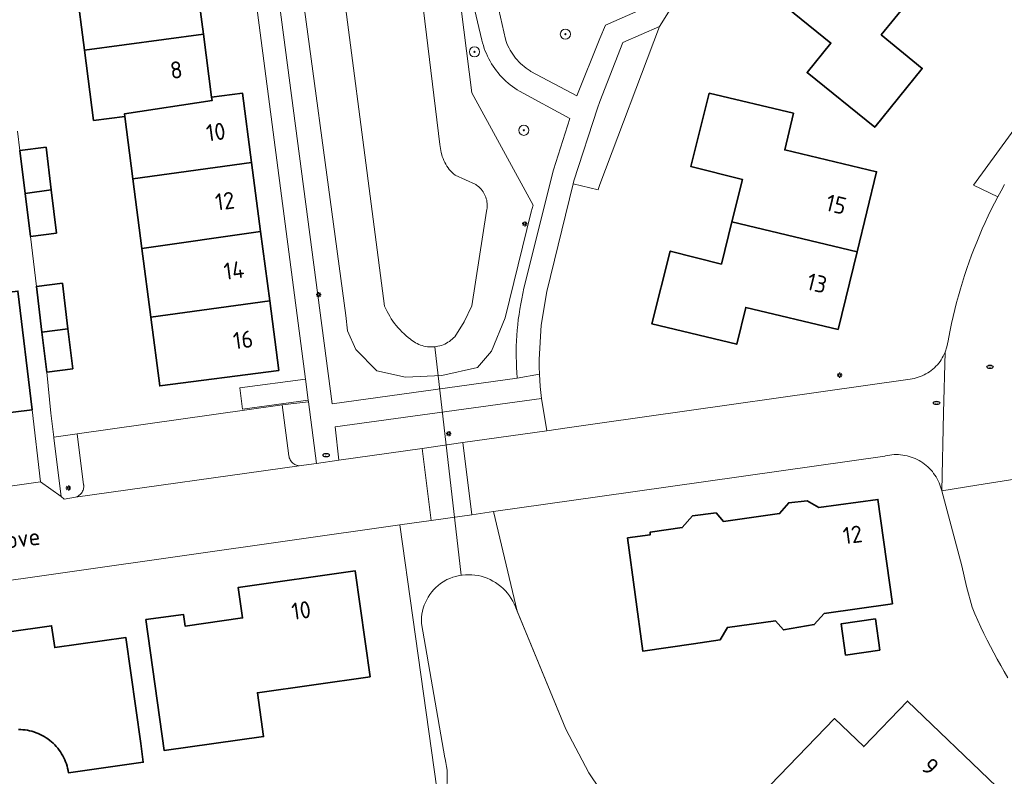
# Model space of a CAD drawing. Header units: metres. Extents: x 152610 to 160096, y 456114 to 462495.
# Tile 512 of 938: x 158454 to 158532, y 459757 to 459817. Entities that reach past the tile are written whole.
import ezdxf
from ezdxf.enums import TextEntityAlignment as Align

# ---------------------------------------------------------------- set-up
doc = ezdxf.new("R2010")
doc.units = ezdxf.units.M
doc.header["$LTSCALE"] = 0.5
doc.layers.get('0').update_dxf_attribs({"linetype": 'CONTINUOUS'})
for name, color, linetype, lineweight in [('B-PV-GK-BESCHOEIING-G', 251, 'GK-BESCHOEIING-SO', 18), ('B-PV-GR-BEPLANTING_CULTUUR_BOSPLANTSOEN-GV', 251, 'CONTINUOUS', 18), ('B-PV-GR-BEPLANTING_CULTUUR_HEESTERS-GV', 251, 'CONTINUOUS', 18), ('B-PV-GR-BEPLANTING_CULTUUR_VASTE PLANTENVAK-GV', 251, 'CONTINUOUS', 18), ('B-PV-GR-BOOM-S', 251, 'CONTINUOUS', 25), ('B-PV-GR-HAAG-GV', 251, 'CONTINUOUS', 13), ('B-PV-GW-TALUD_KRUIN-G', 251, 'CONTINUOUS', 18), ('B-PV-IE-MEUBILAIR-S', 251, 'CONTINUOUS', 25), ('B-PV-KW-KUNSTWERK_DUIKER-G', 251, 'CONTINUOUS', 18), ('B-PV-OG-BEBOUWING-GV', 6, 'CONTINUOUS', 35), ('B-PV-OG-BEBOUWING-T18', 1, 'CONTINUOUS', 18), ('B-PV-OG-TERREIN_BEGROEID-GV', 251, 'CONTINUOUS', 18), ('B-PV-OG-TOPOGRAFIE-T18', 1, 'CONTINUOUS', 18), ('B-PV-OG-WATER_SLOOT-GV', 251, 'CONTINUOUS', 18), ('B-PV-VH-ONVERHARD_ZAND-GV', 251, 'CONTINUOUS', 18), ('B-PV-VH-OPENVERHARDING_BETONSTRAATSTEEN-GV', 251, 'CONTINUOUS', 18), ('B-PV-VH-OPENVERHARDING_TEGEL-GV', 251, 'CONTINUOUS', 18)]:
    doc.layers.add(name, color=color, linetype=linetype, lineweight=lineweight)
doc.styles.add('NLCS-ISO', font='NLCS-ISO.ttf')
doc.styles.add('NLCS-ISO-M750-T18', font='NLCS-ISO.ttf', dxfattribs={"height": 1.35})
doc.linetypes.add('GK-BESCHOEIING-SO', pattern='A,18,-3,[1,NLCS.SHX,S=0.6,R=0,X=0,Y=0],-3', length=24)

# ---------------------------------------------------------------- blocks, each defined once
blk = doc.blocks.new('SIE-MEUBILAIR_PAAL_LICHTMAST-SO')
for points in [[(-0.62, 0), (-1, 0)], [(-0.71, 0.71), (-0.44, 0.44)], [(0, 1), (0, 0.62)], [(0.44, 0.44), (0.71, 0.71)], [(1, 0), (0.62, 0)], [(-0.71, -0.71), (-0.44, -0.44)], [(0, -0.62), (0, -1)], [(0.44, -0.44), (0.71, -0.71)]]:
    blk.add_lwpolyline(points)
blk.add_circle((0, 0), 0.5)
blk = doc.blocks.new('SIE-MEUBILAIR_PUT_RIOOLPUT-SO')
blk.add_ellipse((0, 0), major_axis=(1.25, 0), ratio=0.54)
at = {"style": 'NLCS-ISO'}
blk.add_text('ri', height=0.75, dxfattribs=at).set_placement((-0.04, 0.07), align=Align.MIDDLE_CENTER)
blk = doc.blocks.new('SGR-BOOM_GBKN-SO')
at = {"linetype": 'ByBlock', "lineweight": 18}
h = blk.add_hatch(color=0, dxfattribs=at)
h.dxf.hatch_style = 1
edge = h.paths.add_edge_path()
edge.add_arc((0, 0), 0.25, 0, 360)
at = {"color": 0, "linetype": 'ByBlock', "lineweight": 18}
for radius in [2, 0.25]:
    blk.add_circle((0, 0), radius, dxfattribs=at)
at = {"color": 0, "linetype": 'ByBlock', "lineweight": 18, "style": 'NLCS-ISO'}
blk.add_attdef('SOORT', (2.5, 0), '', height=1.5, dxfattribs=at)

msp = doc.modelspace()

# ---------------------------------------------------------------- linework, layer by layer
at = {"layer": 'B-PV-GK-BESCHOEIING-G', "flags": 128}
msp.add_lwpolyline([(158111.976, 459807.457), (158112.681, 459809.328), (158114.707, 459809.829), (158133.175, 459806.413), (158168.926, 459799.346), (158203.533, 459792.593), (158227.122, 459788.063), (158248.059, 459784.067), (158250.251, 459784.033), (158255.499, 459784.701), (158258.191, 459785.264), (158259.787, 459785.683), (158260.876, 459786.831), (158261.284, 459787.303), (158261.68, 459787.786), (158262.063, 459788.279), (158262.434, 459788.781), (158262.791, 459789.293), (158263.135, 459789.814), (158263.466, 459790.343), (158263.783, 459790.881), (158264.086, 459791.426), (158264.375, 459791.979), (158264.65, 459792.54), (158264.681, 459792.606), (158264.77, 459792.869), (158264.843, 459793.138), (158264.901, 459793.41), (158264.944, 459793.685), (158264.97, 459793.962), (158264.98, 459794.241), (158264.975, 459794.519), (158264.953, 459794.796), (158264.915, 459795.072), (158264.862, 459795.346), (158264.793, 459795.615), (158264.781, 459795.656), (158264.221, 459797.937), (158253.553, 459819.708), (158251.981, 459823.398), (158251.807, 459823.957), (158251.648, 459824.52), (158251.505, 459825.087), (158251.377, 459825.658), (158251.266, 459826.232), (158251.169, 459826.809), (158251.089, 459827.389), (158251.025, 459827.97), (158250.976, 459828.553), (158250.943, 459829.137), (158250.927, 459829.722), (158250.926, 459830.307), (158250.942, 459830.892), (158250.973, 459831.476), (158251.02, 459832.059), (158251.084, 459832.641), (158251.163, 459833.221), (158251.258, 459833.798), (158251.368, 459834.372), (158251.495, 459834.944), (158251.637, 459835.511), (158251.794, 459836.075), (158251.967, 459836.634), (158252.155, 459837.188), (158252.358, 459837.736), (158252.359, 459837.74), (158258.494, 459851.702), (158258.742, 459852.453), (158258.974, 459853.209), (158259.191, 459853.97), (158259.392, 459854.735), (158259.578, 459855.504), (158259.748, 459856.277), (158259.903, 459857.052), (158260.042, 459857.831), (158260.165, 459858.613), (158260.272, 459859.396), (158260.364, 459860.182), (158260.44, 459860.97), (158260.499, 459861.759), (158260.543, 459862.548), (158260.57, 459863.339), (158260.582, 459864.13), (158260.578, 459864.921), (158260.557, 459865.712), (158260.521, 459866.502), (158260.469, 459867.292), (158260.401, 459868.08), (158260.316, 459868.866), (158260.216, 459869.651), (158260.129, 459870.251), (158259.701, 459871.683), (158258.779, 459873.987), (158258.655, 459874.346), (158258.546, 459874.709), (158258.452, 459875.077), (158258.374, 459875.448), (158258.311, 459875.822), (158258.264, 459876.199), (158258.234, 459876.577), (158258.219, 459876.956), (158258.22, 459877.336), (158258.237, 459877.715), (158258.271, 459878.093), (158258.32, 459878.469), (158258.385, 459878.843), (158258.465, 459879.213), (158258.561, 459879.58), (158258.673, 459879.943), (158258.8, 459880.301), (158258.941, 459880.653), (158259.098, 459880.998), (158259.269, 459881.337), (158259.454, 459881.669), (158259.507, 459881.757), (158262.62, 459886.798), (158262.832, 459887.112), (158263.057, 459887.416), (158263.294, 459887.711), (158263.544, 459887.995), (158263.806, 459888.268), (158264.079, 459888.53), (158264.363, 459888.781), (158264.657, 459889.019), (158264.961, 459889.244), (158265.274, 459889.457), (158265.596, 459889.656), (158265.926, 459889.841), (158266.263, 459890.012), (158266.608, 459890.169), (158266.959, 459890.311), (158267.315, 459890.438), (158267.677, 459890.55), (158268.043, 459890.646), (158268.412, 459890.727), (158268.785, 459890.793), (158269.16, 459890.842), (158269.315, 459890.858), (158269.593, 459890.845), (158269.87, 459890.816), (158270.144, 459890.771), (158270.416, 459890.711), (158270.684, 459890.635), (158270.947, 459890.544), (158271.205, 459890.437), (158271.455, 459890.317), (158271.699, 459890.182), (158271.934, 459890.033), (158272.161, 459889.871), (158272.378, 459889.696), (158272.47, 459889.615), (158274.019, 459887.84), (158275.464, 459885.748), (158278.471, 459879.748), (158279.038, 459878.316), (158279.115, 459877.776), (158279.176, 459877.233), (158279.22, 459876.689), (158279.249, 459876.144), (158279.262, 459875.598), (158279.259, 459875.052), (158279.24, 459874.506), (158279.205, 459873.961), (158279.154, 459873.417), (158279.087, 459872.875), (158279.005, 459872.335), (158278.906, 459871.798), (158278.792, 459871.264), (158278.662, 459870.734), (158278.517, 459870.207), (158278.38, 459869.759), (158277.422, 459866.693), (158275.106, 459861.538), (158272.473, 459856.836), (158270.666, 459854.587), (158266.561, 459850.367), (158263.917, 459847.659), (158262.528, 459845.727), (158261.42, 459843.692), (158260.523, 459841.273), (158260.11, 459840.047), (158259.925, 459837.005), (158260.078, 459834.627), (158265.974, 459818.391), (158273.951, 459798.879), (158275.581, 459795.04), (158277.135, 459792.284), (158277.504, 459791.814), (158277.885, 459791.353), (158278.278, 459790.903), (158278.683, 459790.464), (158279.1, 459790.035), (158279.528, 459789.618), (158279.967, 459789.212), (158280.417, 459788.819), (158280.877, 459788.437), (158281.347, 459788.068), (158281.827, 459787.712), (158282.316, 459787.368), (158282.814, 459787.038), (158283.321, 459786.721), (158283.837, 459786.418), (158284.36, 459786.129), (158284.89, 459785.854), (158285.428, 459785.593), (158285.973, 459785.347), (158286.524, 459785.116), (158287.081, 459784.899), (158287.644, 459784.697), (158288.211, 459784.511), (158288.784, 459784.339), (158288.793, 459784.337), (158294.949, 459782.898), (158295.693, 459782.788), (158296.44, 459782.693), (158297.188, 459782.615), (158297.937, 459782.552), (158298.688, 459782.505), (158299.439, 459782.474), (158300.191, 459782.46), (158300.943, 459782.461), (158301.695, 459782.478), (158302.447, 459782.511), (158303.197, 459782.56), (158303.947, 459782.625), (158304.694, 459782.706), (158305.27, 459782.78), (158308.834, 459783.534), (158312.538, 459784.393), (158312.979, 459784.496), (158313.423, 459784.582), (158313.87, 459784.653), (158314.319, 459784.708), (158314.77, 459784.747), (158315.222, 459784.77), (158315.674, 459784.777), (158316.126, 459784.768), (158316.578, 459784.743), (158317.029, 459784.703), (158317.478, 459784.646), (158317.924, 459784.573), (158318.368, 459784.485), (158318.809, 459784.381), (158319.245, 459784.262), (158319.677, 459784.127), (158320.104, 459783.977), (158320.525, 459783.812), (158320.94, 459783.632), (158321.349, 459783.438), (158321.64, 459783.288), (158327.249, 459780.975), (158333.177, 459778.139), (158338.016, 459776.031), (158348.81, 459772.521), (158360.443, 459769.226), (158369.06, 459767.034), (158375.154, 459765.878), (158380.65, 459765.173), (158385.026, 459764.637), (158399.549, 459763.562), (158408.888, 459763.612), (158420.149, 459764.268), (158426.691, 459764.66), (158427.011, 459764.618), (158427.327, 459764.559), (158427.641, 459764.485), (158427.95, 459764.396), (158428.255, 459764.291), (158428.554, 459764.171), (158428.847, 459764.037), (158429.133, 459763.888), (158429.411, 459763.725), (158429.68, 459763.549), (158429.941, 459763.359), (158430.192, 459763.157), (158430.432, 459762.943), (158430.662, 459762.717), (158430.88, 459762.479), (158431.086, 459762.232), (158431.28, 459761.974), (158431.461, 459761.708), (158431.628, 459761.432), (158431.781, 459761.149), (158431.92, 459760.858), (158432.045, 459760.561), (158432.155, 459760.258), (158432.249, 459759.951), (158432.328, 459759.638), (158432.33, 459759.628), (158433.091, 459757.529), (158433.182, 459757.319), (158433.287, 459757.117), (158433.406, 459756.922), (158433.539, 459756.736), (158433.684, 459756.56), (158433.841, 459756.395), (158434.009, 459756.241), (158434.188, 459756.099), (158434.376, 459755.97), (158434.572, 459755.854), (158434.777, 459755.753), (158434.988, 459755.666), (158435.204, 459755.594), (158435.425, 459755.537), (158435.613, 459755.502), (158441.142, 459754.563), (158454.547, 459751.989), (158464.731, 459749.621), (158476.035, 459747.674), (158478.835, 459747.572), (158479.281, 459747.718), (158479.723, 459747.88), (158480.158, 459748.056), (158480.588, 459748.247), (158481.01, 459748.453), (158481.425, 459748.673), (158481.833, 459748.907), (158482.232, 459749.154), (158482.623, 459749.415), (158482.891, 459749.606), (158483.286, 459749.89), (158483.672, 459750.187), (158484.047, 459750.496), (158484.412, 459750.818), (158484.766, 459751.152), (158485.109, 459751.496), (158485.44, 459751.852), (158485.76, 459752.219), (158486.067, 459752.596), (158486.362, 459752.983), (158486.644, 459753.379), (158486.912, 459753.785), (158487.168, 459754.199), (158487.409, 459754.621), (158487.574, 459754.93), (158487.667, 459755.222), (158487.744, 459755.519), (158487.806, 459755.82), (158487.852, 459756.123), (158487.882, 459756.428), (158487.896, 459756.735), (158487.894, 459757.041), (158487.877, 459757.348), (158487.843, 459757.652), (158487.793, 459757.955), (158487.728, 459758.255), (158487.71, 459758.324), (158485.844, 459768.994), (158485.841, 459769.237), (158485.854, 459769.48), (158485.883, 459769.722), (158485.928, 459769.961), (158485.989, 459770.196), (158486.065, 459770.428), (158486.156, 459770.653), (158486.261, 459770.872), (158486.381, 459771.084), (158486.514, 459771.288), (158486.66, 459771.482), (158486.819, 459771.666), (158486.99, 459771.84), (158487.172, 459772.001), (158487.364, 459772.151), (158487.565, 459772.287), (158487.775, 459772.41), (158487.87, 459772.46), (158488.101, 459772.562), (158488.338, 459772.648), (158488.58, 459772.72), (158488.827, 459772.776), (158489.076, 459772.816), (158489.327, 459772.84), (158489.58, 459772.849), (158489.832, 459772.841), (158490.083, 459772.817), (158490.333, 459772.778), (158490.579, 459772.723), (158490.822, 459772.652), (158491.059, 459772.566), (158491.291, 459772.466), (158491.515, 459772.35), (158491.732, 459772.221), (158491.941, 459772.078), (158492.139, 459771.923), (158492.328, 459771.755), (158492.506, 459771.576), (158492.672, 459771.385), (158492.825, 459771.185), (158492.966, 459770.975), (158493.093, 459770.757), (158493.206, 459770.531), (158493.304, 459770.298), (158493.331, 459770.227), (158497.295, 459760.609), (158499.119, 459757.147), (158500, 459755.86), (158503.73, 459751.19), (158504.242, 459750.589), (158504.766, 459750), (158505.147, 459749.584), (158505.534, 459749.173), (158505.927, 459748.768), (158506.326, 459748.369), (158506.73, 459747.975), (158507.139, 459747.587), (158507.554, 459747.205), (158507.975, 459746.829), (158508.401, 459746.458), (158508.832, 459746.094), (158509.268, 459745.736), (158509.709, 459745.385), (158510.155, 459745.039), (158510.606, 459744.7), (158511.062, 459744.367), (158511.522, 459744.041), (158511.987, 459743.721), (158512.457, 459743.408), (158512.931, 459743.102), (158513.409, 459742.802), (158513.891, 459742.51), (158514.377, 459742.224), (158514.868, 459741.945), (158515.22, 459741.75), (158517.678, 459740.491), (158520.219, 459739.409), (158521.882, 459738.813), (158523.57, 459738.29), (158523.808, 459738.258), (158524.047, 459738.234), (158524.287, 459738.218), (158524.527, 459738.21), (158524.767, 459738.21), (158525.007, 459738.218), (158525.247, 459738.234), (158525.486, 459738.258), (158525.724, 459738.29), (158525.961, 459738.33), (158526.196, 459738.378), (158526.43, 459738.433), (158526.662, 459738.497), (158526.891, 459738.567), (158527.118, 459738.646), (158527.343, 459738.732), (158527.564, 459738.826), (158527.782, 459738.926), (158527.997, 459739.034), (158528.208, 459739.149), (158528.414, 459739.272), (158528.617, 459739.4), (158528.816, 459739.536), (158529.009, 459739.678), (158529.198, 459739.826), (158529.382, 459739.981), (158529.561, 459740.142), (158529.734, 459740.308), (158529.901, 459740.481), (158530.02, 459740.61), (158532.81, 459743.57), (158532.855, 459743.613), (158533.023, 459743.767), (158533.197, 459743.915), (158533.376, 459744.057), (158533.56, 459744.192), (158533.748, 459744.322), (158533.941, 459744.444), (158534.138, 459744.559), (158534.339, 459744.668), (158534.543, 459744.77), (158534.752, 459744.864), (158534.963, 459744.951), (158535.177, 459745.03), (158535.394, 459745.102), (158535.613, 459745.166), (158535.834, 459745.223), (158535.873, 459745.232), (158536.097, 459745.28), (158536.322, 459745.32), (158536.549, 459745.352), (158536.777, 459745.376), (158537.005, 459745.392), (158537.234, 459745.4), (158537.463, 459745.4), (158537.691, 459745.392), (158537.92, 459745.376), (158538.147, 459745.352), (158538.374, 459745.321), (158538.599, 459745.281), (158538.823, 459745.233), (158539.045, 459745.178), (158539.265, 459745.115), (158539.483, 459745.044), (158539.698, 459744.966), (158539.91, 459744.88), (158540.796, 459744.357), (158541.686, 459743.842), (158542.58, 459743.333), (158543.478, 459742.832), (158544.38, 459742.337), (158545.286, 459741.849), (158546.195, 459741.369), (158547.109, 459740.895), (158548.025, 459740.429), (158548.946, 459739.969), (158549.87, 459739.517), (158550.797, 459739.072), (158551.728, 459738.635), (158552.662, 459738.204), (158553.6, 459737.781), (158554.541, 459737.365), (158555.485, 459736.957), (158556.432, 459736.556), (158557.382, 459736.162), (158558.336, 459735.775), (158559.292, 459735.397), (158560.03, 459735.11), (158561.076, 459734.711), (158562.124, 459734.32), (158563.175, 459733.936), (158564.229, 459733.56), (158565.286, 459733.192), (158566.345, 459732.831), (158567.407, 459732.477), (158568.471, 459732.131), (158569.538, 459731.793), (158570.607, 459731.462), (158571.678, 459731.139), (158572.752, 459730.824), (158573.828, 459730.516), (158574.906, 459730.216), (158575.986, 459729.924), (158577.068, 459729.64), (158578.152, 459729.363), (158579.239, 459729.094), (158580.327, 459728.833), (158581.417, 459728.579), (158582.509, 459728.334), (158583.602, 459728.096), (158584.697, 459727.866), (158585.794, 459727.644), (158586.892, 459727.429), (158587.992, 459727.223), (158589.093, 459727.024), (158590.196, 459726.834), (158591.12, 459726.68), (158608.59, 459723.29), (158624.85, 459720.15), (158627.359, 459719.888), (158629.88, 459719.99), (158636.309, 459720.76), (158642.72, 459721.67), (158650.18, 459723.585), (158657.6, 459725.65), (158657.664, 459725.665), (158657.834, 459725.7), (158658.005, 459725.727), (158658.177, 459725.746), (158658.349, 459725.758), (158658.522, 459725.761), (158658.695, 459725.756), (158658.868, 459725.743), (158659.039, 459725.722), (158659.21, 459725.693), (158659.379, 459725.657), (158659.546, 459725.613), (158659.711, 459725.56), (158659.874, 459725.501), (158660.033, 459725.434), (158660.189, 459725.359), (158660.342, 459725.278), (158660.491, 459725.19), (158660.635, 459725.094), (158660.775, 459724.992), (158660.91, 459724.884), (158661.04, 459724.77), (158669.57, 459718.6), (158678.88, 459711.93), (158679.126, 459711.729), (158679.377, 459711.533), (158679.633, 459711.344), (158679.894, 459711.162), (158680.159, 459710.986), (158680.428, 459710.817), (158680.702, 459710.655), (158680.979, 459710.5), (158681.261, 459710.352), (158681.546, 459710.21), (158681.834, 459710.077), (158682.126, 459709.95), (158682.421, 459709.831), (158682.719, 459709.719), (158683.019, 459709.615), (158683.322, 459709.518), (158683.628, 459709.429), (158683.935, 459709.348), (158684.245, 459709.274), (158684.556, 459709.208), (158684.868, 459709.151), (158685.183, 459709.101), (158685.498, 459709.059), (158685.66, 459709.04), (158690.03, 459708.95), (158690.264, 459708.925), (158690.498, 459708.907), (158690.733, 459708.898), (158690.969, 459708.896), (158691.204, 459708.903), (158691.439, 459708.917), (158691.673, 459708.94), (158691.906, 459708.97), (158692.138, 459709.009), (158692.369, 459709.055), (158692.597, 459709.109), (158692.824, 459709.171), (158693.049, 459709.241), (158693.271, 459709.318), (158693.491, 459709.402), (158693.707, 459709.494), (158693.92, 459709.594), (158694.13, 459709.7), (158694.336, 459709.814), (158694.538, 459709.934), (158694.736, 459710.062), (158694.929, 459710.196), (158695.118, 459710.336), (158695.302, 459710.483), (158695.48, 459710.636), (158695.654, 459710.795), (158695.821, 459710.96), (158695.88, 459711.02), (158696.052, 459711.243), (158696.218, 459711.471), (158696.377, 459711.704), (158696.53, 459711.94), (158696.676, 459712.182), (158696.815, 459712.427), (158696.947, 459712.676), (158697.072, 459712.929), (158697.19, 459713.185), (158697.3, 459713.444), (158697.403, 459713.707), (158697.498, 459713.972), (158697.586, 459714.24), (158697.666, 459714.51), (158697.699, 459714.629), (158697.991, 459716.18), (158698.038, 459717.758), (158698.012, 459718.145), (158697.97, 459718.53), (158697.569, 459724.026), (158697.26, 459728.27), (158697.207, 459728.796), (158697.146, 459729.321), (158697.077, 459729.845), (158697, 459730.368), (158696.916, 459730.89), (158696.823, 459731.411), (158696.723, 459731.93), (158696.614, 459732.447), (158696.498, 459732.963), (158696.374, 459733.477), (158696.243, 459733.989), (158696.103, 459734.499), (158695.956, 459735.007), (158695.801, 459735.512), (158695.639, 459736.016), (158695.469, 459736.516), (158695.291, 459737.014), (158695.106, 459737.509), (158694.914, 459738.002), (158694.714, 459738.491), (158694.506, 459738.978), (158694.292, 459739.461), (158694.07, 459739.94), (158693.84, 459740.417), (158693.604, 459740.89), (158693.36, 459741.359), (158693.36, 459741.36), (158689.83, 459747.71)], dxfattribs=at)
msp.add_lwpolyline([(158485.035, 459791.481), (158485.146, 459791.394), (158485.262, 459791.313), (158485.383, 459791.239), (158485.507, 459791.171), (158485.635, 459791.111), (158485.767, 459791.058), (158485.901, 459791.013), (158486.037, 459790.976), (158486.175, 459790.946), (158486.315, 459790.924), (158486.456, 459790.91), (158486.597, 459790.903), (158486.739, 459790.905), (158486.88, 459790.915), (158487.02, 459790.933), (158487.159, 459790.959), (158487.297, 459790.992), (158487.432, 459791.034), (158487.565, 459791.083), (158487.694, 459791.139), (158487.821, 459791.202), (158487.943, 459791.273), (158488.062, 459791.35), (158488.176, 459791.434), (158488.285, 459791.525), (158488.388, 459791.621), (158488.481, 459791.717), (158489.232, 459792.896), (158489.836, 459794.157), (158491.011, 459801.668), (158491.036, 459801.79), (158491.054, 459801.913), (158491.064, 459802.037), (158491.065, 459802.162), (158491.059, 459802.286), (158491.044, 459802.41), (158491.022, 459802.533), (158490.992, 459802.653), (158490.954, 459802.772), (158490.909, 459802.888), (158490.856, 459803.001), (158490.796, 459803.11), (158490.73, 459803.215), (158490.656, 459803.316), (158490.577, 459803.412), (158490.491, 459803.502), (158490.4, 459803.587), (158490.303, 459803.666), (158490.202, 459803.738), (158490.151, 459803.771), (158488.509, 459804.513), (158488.391, 459804.618), (158488.273, 459804.734), (158488.161, 459804.856), (158488.055, 459804.982), (158487.955, 459805.114), (158487.862, 459805.25), (158487.776, 459805.391), (158487.696, 459805.536), (158487.623, 459805.684), (158487.558, 459805.836), (158487.5, 459805.991), (158487.45, 459806.148), (158487.407, 459806.308), (158487.372, 459806.469), (158487.345, 459806.632), (158487.326, 459806.796), (158487.315, 459806.961), (158484.58, 459829.358), (158484.567, 459829.523), (158484.545, 459829.687), (158484.516, 459829.849), (158484.479, 459830.011), (158484.435, 459830.17), (158484.382, 459830.327), (158484.322, 459830.481), (158484.255, 459830.632), (158484.18, 459830.779), (158484.099, 459830.923), (158484.01, 459831.063), (158483.915, 459831.198), (158483.814, 459831.329), (158483.706, 459831.454), (158483.592, 459831.574), (158483.473, 459831.688), (158483.348, 459831.797), (158483.218, 459831.899), (158483.084, 459831.995), (158482.945, 459832.085), (158482.801, 459832.167), (158482.654, 459832.243), (158482.504, 459832.311), (158482.35, 459832.372), (158482.194, 459832.425), (158482.035, 459832.471), (158481.874, 459832.509), (158481.711, 459832.539), (158481.547, 459832.562), (158481.383, 459832.576), (158481.278, 459832.581), (158481.107, 459832.52), (158480.939, 459832.452), (158480.774, 459832.376), (158480.612, 459832.293), (158480.454, 459832.203), (158480.3, 459832.106), (158480.151, 459832.003), (158480.007, 459831.893), (158479.867, 459831.776), (158479.733, 459831.654), (158479.604, 459831.526), (158479.481, 459831.392), (158479.364, 459831.253), (158479.253, 459831.11), (158479.149, 459830.961), (158479.051, 459830.808), (158478.96, 459830.65), (158478.876, 459830.489), (158478.799, 459830.325), (158478.73, 459830.157), (158478.668, 459829.986), (158478.614, 459829.813), (158478.567, 459829.637), (158478.528, 459829.46), (158478.497, 459829.281), (158478.474, 459829.101), (158478.459, 459828.92), (158478.452, 459828.738), (158478.453, 459828.556), (158478.461, 459828.375), (158478.478, 459828.194), (158478.5, 459828.033), (158482.926, 459794.134), (158483.017, 459793.929), (158483.115, 459793.727), (158483.221, 459793.528), (158483.333, 459793.334), (158483.452, 459793.144), (158483.578, 459792.958), (158483.711, 459792.777), (158483.85, 459792.6), (158483.995, 459792.429), (158484.146, 459792.262), (158484.303, 459792.102), (158484.465, 459791.947), (158484.633, 459791.798), (158484.806, 459791.655), (158484.985, 459791.518)], close=True, dxfattribs=at)
at = {"layer": 'B-PV-GR-BEPLANTING_CULTUUR_BOSPLANTSOEN-GV', "flags": 128}
msp.add_lwpolyline([(158534.475, 459810.352), (158529.62, 459803.73), (158531.545, 459802.798), (158531.812, 459803.295), (158532.086, 459803.788)], dxfattribs=at)
at = {"layer": 'B-PV-GR-BEPLANTING_CULTUUR_HEESTERS-GV', "flags": 128}
msp.add_lwpolyline([(158504.73, 459816.31), (158501.81, 459815.03), (158500, 459810.357), (158499.8, 459809.84), (158497.94, 459804.08), (158497.878, 459803.826), (158499.858, 459803.354), (158499.88, 459803.47), (158500, 459803.788)], close=True, dxfattribs=at)
at = {"layer": 'B-PV-GR-BEPLANTING_CULTUUR_VASTE PLANTENVAK-GV', "flags": 128}
msp.add_lwpolyline([(158487.896, 459756.735), (158487.894, 459757.041), (158487.877, 459757.348), (158487.843, 459757.652), (158487.793, 459757.955), (158487.728, 459758.255), (158487.71, 459758.324), (158485.844, 459768.994), (158485.841, 459769.237), (158485.854, 459769.48), (158485.883, 459769.722), (158485.928, 459769.961), (158485.989, 459770.196), (158486.065, 459770.428), (158486.155, 459770.653), (158486.261, 459770.872), (158486.381, 459771.084), (158486.514, 459771.288), (158486.66, 459771.482), (158486.819, 459771.666), (158486.99, 459771.839), (158487.172, 459772.001), (158487.363, 459772.151), (158487.565, 459772.287), (158487.775, 459772.411), (158487.87, 459772.46), (158488.101, 459772.562), (158488.338, 459772.648), (158488.58, 459772.72), (158488.827, 459772.776), (158489.076, 459772.816), (158489.327, 459772.84), (158489.58, 459772.849), (158489.832, 459772.841), (158490.083, 459772.817), (158490.333, 459772.778), (158490.579, 459772.723), (158490.822, 459772.652), (158491.059, 459772.566), (158491.291, 459772.466), (158491.515, 459772.35), (158491.732, 459772.221), (158491.941, 459772.078), (158492.139, 459771.923), (158492.328, 459771.755), (158492.506, 459771.576), (158492.672, 459771.385), (158492.825, 459771.185), (158492.966, 459770.975), (158493.093, 459770.757), (158493.206, 459770.531), (158493.304, 459770.298), (158493.331, 459770.227), (158493.442, 459769.958), (158491.554, 459777.852), (158489.853, 459777.61), (158486.625, 459777.151), (158484.143, 459776.798), (158485.176, 459769.46), (158487.275, 459754.387)], dxfattribs=at)
at = {"layer": 'B-PV-GR-HAAG-GV', "flags": 128}
msp.add_lwpolyline([(158491.983, 459817.642), (158492.5, 459815.31), (158492.562, 459815.129), (158492.631, 459814.95), (158492.708, 459814.774), (158492.792, 459814.602), (158492.884, 459814.433), (158492.982, 459814.269), (158493.087, 459814.108), (158493.198, 459813.952), (158493.316, 459813.801), (158493.44, 459813.655), (158493.571, 459813.514), (158493.706, 459813.379), (158493.848, 459813.25), (158493.995, 459813.126), (158494.146, 459813.009), (158494.303, 459812.898), (158494.464, 459812.794), (158494.532, 459812.753), (158498.17, 459810.81), (158500, 459815.345), (158500.43, 459816.41), (158503.5, 459817.75)], dxfattribs=at)
for points in [[(158476.648, 459788.343), (158471.445, 459787.654), (158471.649, 459785.978), (158476.866, 459786.68)], [(158477.52, 459781.675), (158476.883, 459786.55), (158474.8, 459786.32), (158475.33, 459782.274), (158475.345, 459782.19), (158475.368, 459782.107), (158475.398, 459782.027), (158475.436, 459781.951), (158475.481, 459781.878), (158475.532, 459781.809), (158475.59, 459781.746), (158475.653, 459781.688), (158475.721, 459781.637), (158475.794, 459781.592), (158475.87, 459781.554), (158475.95, 459781.524), (158476.033, 459781.501), (158476.117, 459781.485), (158476.157, 459781.481), (158476.51, 459781.53)], [(158459.057, 459779.975), (158458.55, 459784.01), (158456.686, 459783.745), (158456.696, 459783.667), (158457.27, 459779.06), (158457.52, 459778.85), (158458.412, 459779), (158458.492, 459779.026), (158458.569, 459779.059), (158458.643, 459779.099), (158458.712, 459779.146), (158458.777, 459779.199), (158458.837, 459779.259), (158458.89, 459779.324), (158458.937, 459779.393), (158458.977, 459779.467), (158459.01, 459779.544), (158459.036, 459779.624), (158459.054, 459779.706), (158459.063, 459779.79), (158459.065, 459779.874), (158459.059, 459779.957)]]:
    msp.add_lwpolyline(points, close=True, dxfattribs=at)
at = {"layer": 'B-PV-GW-TALUD_KRUIN-G', "flags": 128}
msp.add_lwpolyline([(158483.564, 459833.859), (158481.659, 459833.998), (158479.687, 459833.596), (158477.468, 459832.122), (158476.359, 459830.328), (158475.947, 459828.875), (158475.668, 459826.714), (158475.588, 459824.914), (158479.858, 459793.387), (158479.985, 459792.19), (158480.647, 459790.696), (158482.311, 459789.023), (158484.572, 459788.521), (158487.462, 459788.646), (158490.288, 459789.27), (158491.392, 459790.575), (158492.475, 459793.223), (158494.545, 459801.605), (158494.715, 459802.152), (158489.84, 459811.048), (158487.319, 459830.848), (158486.96, 459831.587), (158486.424, 459832.207), (158485.087, 459833.214)], close=True, dxfattribs=at)
at = {"layer": 'B-PV-KW-KUNSTWERK_DUIKER-G', "flags": 128}
msp.add_lwpolyline([(158486.9, 459790.918), (158488.995, 459772.803)], dxfattribs=at)
at = {"layer": 'B-PV-OG-BEBOUWING-GV', "flags": 128}
for points in [[(158524.478, 459818.299), (158516.498, 459824.644), (158512.5, 459819.71), (158518.32, 459814.99), (158516.43, 459812.66), (158521.8, 459808.32), (158525.56, 459812.98), (158522.31, 459815.65)], [(158468.555, 459815.688), (158467.884, 459820.825), (158458.474, 459819.536), (158459.132, 459814.439)], [(158469.207, 459810.697), (158468.555, 459815.688), (158459.132, 459814.439), (158459.85, 459808.87), (158462.321, 459809.18), (158462.295, 459809.378), (158469.242, 459810.431)], [(158472.376, 459805.532), (158471.656, 459811.018), (158469.207, 459810.697), (158469.242, 459810.431), (158462.295, 459809.378), (158462.321, 459809.18), (158462.961, 459804.245)], [(158515.36, 459809.44), (158508.67, 459811.02), (158507.22, 459805.21), (158511.31, 459804.18), (158510.472, 459800.819), (158520.393, 459798.449), (158521.94, 459804.79), (158514.66, 459806.52)], [(158456.492, 459803.36), (158456.08, 459806.74), (158454, 459806.48), (158454.414, 459803.076)], [(158473.094, 459800.059), (158472.376, 459805.532), (158462.961, 459804.245), (158463.678, 459798.712)], [(158456.91, 459799.93), (158456.492, 459803.36), (158454.414, 459803.076), (158454.829, 459799.671)], [(158520.393, 459798.449), (158510.472, 459800.819), (158509.64, 459797.48), (158505.58, 459798.5), (158504.13, 459792.73), (158510.85, 459791.12), (158511.57, 459794.04), (158518.89, 459792.29)], [(158473.815, 459794.562), (158473.094, 459800.059), (158463.678, 459798.712), (158464.385, 459793.26)], [(158457.81, 459792.353), (158457.37, 459795.96), (158455.31, 459795.711), (158455.754, 459792.069)], [(158454.962, 459785.921), (158453.84, 459795.33), (158448.09, 459794.641), (158449.872, 459780.117), (158452.04, 459780.38), (158451.64, 459783.76), (158452.136, 459783.819), (158451.93, 459785.557)], [(158474.54, 459789.04), (158473.815, 459794.562), (158464.385, 459793.26), (158465.09, 459787.82)], [(158458.2, 459789.16), (158457.81, 459792.353), (158455.754, 459792.069), (158456.139, 459788.911)], [(158502.177, 459775.773), (158503.411, 459766.79), (158507.414, 459767.382), (158509.539, 459767.696), (158510.108, 459768.675), (158513.919, 459769.2), (158514.549, 459768.479), (158516.998, 459768.895), (158517.793, 459769.775), (158523.191, 459770.547), (158522.041, 459778.816), (158517.355, 459778.173), (158516.438, 459778.717), (158514.976, 459778.557), (158514.243, 459777.702), (158509.795, 459777.074), (158509.215, 459777.757), (158507.353, 459777.508), (158506.533, 459776.59), (158503.972, 459776.211), (158503.998, 459776.023)], [(158481.78, 459764.76), (158480.6, 459773.15), (158471.32, 459771.85), (158471.66, 459769.42), (158467.1, 459768.78), (158466.97, 459769.71), (158463.99, 459769.3), (158465.45, 459758.91), (158473.33, 459760.02), (158472.84, 459763.49)], [(158522.202, 459766.87), (158521.848, 459769.345), (158519.125, 459768.955), (158519.479, 459766.481)], [(158531.46, 459756.05), (158524.4, 459762.84), (158520.92, 459759.23), (158518.61, 459761.45), (158512.8, 459755.42), (158518.392, 459750), (158518.68, 459749.72), (158518.951, 459750), (158520.91, 459752.02), (158523.009, 459750), (158524.37, 459748.69), (158525.631, 459750)]]:
    msp.add_lwpolyline(points, close=True, dxfattribs=at)
msp.add_lwpolyline([(158453.888, 459760.576), (158454.066, 459760.573), (158454.244, 459760.561), (158454.422, 459760.542), (158454.598, 459760.515), (158454.773, 459760.481), (158454.946, 459760.438), (158455.117, 459760.387), (158455.286, 459760.329), (158455.452, 459760.264), (158455.615, 459760.191), (158455.774, 459760.111), (158455.93, 459760.024), (158456.082, 459759.929), (158456.229, 459759.829), (158456.372, 459759.721), (158456.509, 459759.608), (158456.642, 459759.488), (158456.769, 459759.363), (158456.89, 459759.232), (158457.005, 459759.095), (158457.114, 459758.954), (158457.216, 459758.808), (158457.312, 459758.658), (158457.401, 459758.503), (158457.483, 459758.345), (158457.558, 459758.183), (158457.626, 459758.017), (158457.685, 459757.849), (158457.738, 459757.679), (158457.783, 459757.506), (158457.82, 459757.331), (158457.849, 459757.156), (158457.849, 459757.153), (158463.79, 459757.985), (158463.58, 459759.47), (158462.39, 459767.88), (158456.76, 459767.07), (158456.52, 459768.8), (158445.865, 459767.297)], dxfattribs=at)
at = {"layer": 'B-PV-OG-TERREIN_BEGROEID-GV', "flags": 128}
for points in [[(158479.687, 459833.596), (158481.659, 459833.998), (158483.564, 459833.859), (158485.087, 459833.214), (158486.424, 459832.207), (158486.96, 459831.587), (158487.319, 459830.848), (158489.84, 459811.048), (158494.715, 459802.152), (158494.545, 459801.605), (158492.475, 459793.223), (158491.392, 459790.575), (158490.288, 459789.27), (158487.462, 459788.646), (158484.572, 459788.521), (158482.311, 459789.023), (158480.647, 459790.696), (158479.985, 459792.19), (158479.858, 459793.387), (158475.588, 459824.914), (158475.668, 459826.714), (158475.947, 459828.875), (158476.359, 459830.328), (158477.468, 459832.122)], [(158483.564, 459833.859), (158481.659, 459833.998), (158479.687, 459833.596), (158477.468, 459832.122), (158476.359, 459830.328), (158475.947, 459828.875), (158475.668, 459826.714), (158475.588, 459824.914), (158479.858, 459793.387), (158479.985, 459792.19), (158480.647, 459790.696), (158482.311, 459789.023), (158484.572, 459788.521), (158487.462, 459788.646), (158490.288, 459789.27), (158491.392, 459790.575), (158492.475, 459793.223), (158494.545, 459801.605), (158494.715, 459802.152), (158489.84, 459811.048), (158487.319, 459830.848), (158486.96, 459831.587), (158486.424, 459832.207), (158485.087, 459833.214)], [(158495.795, 459784.266), (158495.369, 459786.83), (158479, 459784.57), (158479.3, 459781.928), (158485.913, 459782.865), (158489.141, 459783.323)]]:
    msp.add_lwpolyline(points, close=True, dxfattribs=at)
for points in [[(158472.63, 459832.89), (158478.76, 459786.39), (158493.449, 459788.42), (158493.446, 459788.45), (158493.414, 459788.87), (158493.389, 459789.29), (158493.373, 459789.71), (158493.364, 459790.131), (158493.364, 459790.552), (158493.371, 459790.972), (158493.387, 459791.393), (158493.41, 459791.813), (158493.442, 459792.233), (158493.481, 459792.652), (158493.529, 459793.07), (158493.584, 459793.487), (158493.647, 459793.903), (158493.718, 459794.318), (158493.797, 459794.731), (158493.884, 459795.143), (158493.979, 459795.553), (158496.32, 459804.94), (158497.62, 459809.02), (158493.63, 459811.18), (158493.442, 459811.294), (158493.254, 459811.417), (158493.07, 459811.547), (158492.891, 459811.683), (158492.717, 459811.826), (158492.548, 459811.974), (158492.384, 459812.129), (158492.227, 459812.289), (158492.074, 459812.455), (158491.928, 459812.626), (158491.788, 459812.802), (158491.655, 459812.983), (158491.527, 459813.169), (158491.407, 459813.359), (158491.293, 459813.553), (158491.187, 459813.751), (158491.087, 459813.953), (158490.995, 459814.158), (158490.91, 459814.366), (158490.833, 459814.578), (158490.763, 459814.791), (158490.701, 459815.008), (158490.646, 459815.226), (158489.96, 459818.14)], [(158484.58, 459829.358), (158487.315, 459806.961), (158487.326, 459806.796), (158487.345, 459806.632), (158487.372, 459806.469), (158487.407, 459806.308), (158487.45, 459806.148), (158487.5, 459805.991), (158487.558, 459805.836), (158487.623, 459805.684), (158487.696, 459805.536), (158487.776, 459805.391), (158487.862, 459805.25), (158487.955, 459805.114), (158488.055, 459804.982), (158488.161, 459804.856), (158488.273, 459804.734), (158488.391, 459804.618), (158488.509, 459804.513), (158490.151, 459803.771), (158490.202, 459803.738), (158490.303, 459803.666), (158490.4, 459803.587), (158490.491, 459803.502), (158490.577, 459803.412), (158490.656, 459803.316), (158490.73, 459803.215), (158490.796, 459803.11), (158490.856, 459803.001), (158490.909, 459802.888), (158490.954, 459802.772), (158490.992, 459802.653), (158491.022, 459802.533), (158491.044, 459802.41), (158491.059, 459802.286), (158491.065, 459802.162), (158491.063, 459802.037), (158491.054, 459801.913), (158491.036, 459801.79), (158491.011, 459801.668), (158489.836, 459794.157), (158489.232, 459792.896), (158488.481, 459791.717), (158488.388, 459791.621), (158488.285, 459791.525), (158488.176, 459791.434), (158488.062, 459791.35), (158487.943, 459791.273), (158487.821, 459791.202), (158487.694, 459791.139), (158487.565, 459791.083), (158487.432, 459791.034), (158487.297, 459790.992), (158487.159, 459790.959), (158487.02, 459790.933), (158486.88, 459790.915), (158486.739, 459790.905), (158486.597, 459790.903), (158486.456, 459790.909), (158486.315, 459790.924), (158486.175, 459790.946), (158486.037, 459790.975), (158485.901, 459791.013), (158485.767, 459791.058), (158485.635, 459791.111), (158485.507, 459791.171), (158485.383, 459791.239), (158485.262, 459791.313), (158485.146, 459791.394), (158485.035, 459791.481), (158484.985, 459791.518), (158484.806, 459791.655), (158484.633, 459791.798), (158484.465, 459791.947), (158484.303, 459792.102), (158484.146, 459792.262), (158483.995, 459792.429), (158483.85, 459792.6), (158483.711, 459792.777), (158483.578, 459792.958), (158483.452, 459793.144), (158483.333, 459793.334), (158483.221, 459793.528), (158483.115, 459793.727), (158483.017, 459793.929), (158482.926, 459794.134), (158478.5, 459828.033)]]:
    msp.add_lwpolyline(points, dxfattribs=at)
at = {"layer": 'B-PV-OG-WATER_SLOOT-GV', "flags": 128}
for points in [[(158478.5, 459828.033), (158482.926, 459794.134), (158483.017, 459793.929), (158483.115, 459793.727), (158483.221, 459793.528), (158483.333, 459793.334), (158483.452, 459793.144), (158483.578, 459792.958), (158483.711, 459792.777), (158483.85, 459792.6), (158483.995, 459792.429), (158484.146, 459792.262), (158484.303, 459792.102), (158484.465, 459791.947), (158484.633, 459791.798), (158484.806, 459791.655), (158484.985, 459791.518), (158485.035, 459791.481), (158485.146, 459791.394), (158485.262, 459791.313), (158485.383, 459791.239), (158485.507, 459791.171), (158485.635, 459791.111), (158485.767, 459791.058), (158485.901, 459791.013), (158486.037, 459790.975), (158486.175, 459790.946), (158486.315, 459790.924), (158486.456, 459790.909), (158486.597, 459790.903), (158486.739, 459790.905), (158486.88, 459790.915), (158487.02, 459790.933), (158487.159, 459790.959), (158487.297, 459790.992), (158487.432, 459791.034), (158487.565, 459791.083), (158487.694, 459791.139), (158487.821, 459791.202), (158487.943, 459791.273), (158488.062, 459791.35), (158488.176, 459791.434), (158488.285, 459791.525), (158488.388, 459791.621), (158488.481, 459791.717), (158489.232, 459792.896), (158489.836, 459794.157), (158491.011, 459801.668), (158491.036, 459801.79), (158491.054, 459801.913), (158491.063, 459802.037), (158491.065, 459802.162), (158491.059, 459802.286), (158491.044, 459802.41), (158491.022, 459802.533), (158490.992, 459802.653), (158490.954, 459802.772), (158490.909, 459802.888), (158490.856, 459803.001), (158490.796, 459803.11), (158490.73, 459803.215), (158490.656, 459803.316), (158490.577, 459803.412), (158490.491, 459803.502), (158490.4, 459803.587), (158490.303, 459803.666), (158490.202, 459803.738), (158490.151, 459803.771), (158488.509, 459804.513), (158488.391, 459804.618), (158488.273, 459804.734), (158488.161, 459804.856), (158488.055, 459804.982), (158487.955, 459805.114), (158487.862, 459805.25), (158487.776, 459805.391), (158487.696, 459805.536), (158487.623, 459805.684), (158487.558, 459805.836), (158487.5, 459805.991), (158487.45, 459806.148), (158487.407, 459806.308), (158487.372, 459806.469), (158487.345, 459806.632), (158487.326, 459806.796), (158487.315, 459806.961), (158484.58, 459829.358)], [(158500, 459755.86), (158499.119, 459757.147), (158497.295, 459760.609), (158493.442, 459769.958), (158493.331, 459770.227), (158493.304, 459770.298), (158493.206, 459770.531), (158493.093, 459770.757), (158492.966, 459770.975), (158492.825, 459771.185), (158492.672, 459771.385), (158492.506, 459771.576), (158492.328, 459771.755), (158492.139, 459771.923), (158491.941, 459772.078), (158491.732, 459772.221), (158491.515, 459772.35), (158491.291, 459772.466), (158491.059, 459772.566), (158490.822, 459772.652), (158490.579, 459772.723), (158490.333, 459772.778), (158490.083, 459772.817), (158489.832, 459772.841), (158489.58, 459772.849), (158489.327, 459772.84), (158489.076, 459772.816), (158488.827, 459772.776), (158488.58, 459772.72), (158488.338, 459772.648), (158488.101, 459772.562), (158487.87, 459772.46), (158487.775, 459772.411), (158487.565, 459772.287), (158487.363, 459772.151), (158487.172, 459772.001), (158486.99, 459771.839), (158486.819, 459771.666), (158486.66, 459771.482), (158486.514, 459771.288), (158486.381, 459771.084), (158486.261, 459770.872), (158486.155, 459770.653), (158486.065, 459770.428), (158485.989, 459770.196), (158485.928, 459769.961), (158485.883, 459769.722), (158485.854, 459769.48), (158485.841, 459769.237), (158485.844, 459768.994), (158487.71, 459758.324), (158487.728, 459758.255), (158487.793, 459757.955), (158487.843, 459757.652), (158487.877, 459757.348), (158487.894, 459757.041), (158487.896, 459756.735)]]:
    msp.add_lwpolyline(points, dxfattribs=at)
at = {"layer": 'B-PV-VH-ONVERHARD_ZAND-GV', "flags": 128}
msp.add_lwpolyline([(158491.983, 459817.642), (158492.5, 459815.31), (158492.562, 459815.129), (158492.631, 459814.95), (158492.708, 459814.774), (158492.792, 459814.602), (158492.884, 459814.433), (158492.982, 459814.269), (158493.087, 459814.108), (158493.198, 459813.952), (158493.316, 459813.801), (158493.44, 459813.655), (158493.571, 459813.514), (158493.706, 459813.379), (158493.848, 459813.25), (158493.995, 459813.126), (158494.146, 459813.009), (158494.303, 459812.898), (158494.464, 459812.794), (158494.532, 459812.753), (158498.17, 459810.81), (158500, 459815.345), (158500.43, 459816.41), (158503.5, 459817.75)], dxfattribs=at)
for points in [[(158476.648, 459788.343), (158471.445, 459787.654), (158471.649, 459785.978), (158476.866, 459786.68)], [(158477.52, 459781.675), (158476.883, 459786.55), (158474.8, 459786.32), (158475.33, 459782.274), (158475.345, 459782.19), (158475.368, 459782.107), (158475.398, 459782.027), (158475.436, 459781.951), (158475.481, 459781.878), (158475.532, 459781.809), (158475.59, 459781.746), (158475.653, 459781.688), (158475.721, 459781.637), (158475.794, 459781.592), (158475.87, 459781.554), (158475.95, 459781.524), (158476.033, 459781.501), (158476.117, 459781.485), (158476.157, 459781.481), (158476.51, 459781.53)], [(158459.057, 459779.975), (158458.55, 459784.01), (158456.686, 459783.745), (158456.696, 459783.667), (158457.27, 459779.06), (158457.52, 459778.85), (158458.412, 459779), (158458.492, 459779.026), (158458.569, 459779.059), (158458.643, 459779.099), (158458.712, 459779.146), (158458.777, 459779.199), (158458.837, 459779.259), (158458.89, 459779.324), (158458.937, 459779.393), (158458.977, 459779.467), (158459.01, 459779.544), (158459.036, 459779.624), (158459.054, 459779.706), (158459.063, 459779.79), (158459.065, 459779.874), (158459.059, 459779.957)]]:
    msp.add_lwpolyline(points, close=True, dxfattribs=at)
at = {"layer": 'B-PV-VH-OPENVERHARDING_BETONSTRAATSTEEN-GV', "flags": 128}
for points in [[(158453.84, 459795.33), (158454.962, 459785.921), (158455.64, 459780.21), (158457.27, 459779.06), (158456.696, 459783.667), (158456.686, 459783.745), (158456.447, 459785.667), (158456.139, 459788.911), (158455.754, 459792.069), (158455.31, 459795.711), (158454.829, 459799.671), (158454.414, 459803.076), (158454, 459806.48), (158453.814, 459808.014)], [(158532.086, 459803.788), (158531.812, 459803.295), (158531.545, 459802.798), (158531.286, 459802.298), (158531.034, 459801.794), (158530.79, 459801.287), (158530.552, 459800.776), (158530.322, 459800.262), (158530.099, 459799.745), (158529.884, 459799.225), (158529.676, 459798.702), (158529.475, 459798.175), (158529.282, 459797.646), (158529.096, 459797.115), (158528.918, 459796.58), (158528.748, 459796.044), (158528.585, 459795.505), (158528.43, 459794.963), (158528.283, 459794.42), (158528.143, 459793.874), (158528.011, 459793.327), (158527.887, 459792.777), (158527.771, 459792.226), (158527.663, 459791.674), (158527.61, 459791.39), (158527.522, 459790.927), (158527.373, 459790.48), (158527.258, 459785.674), (158527.11, 459779.49), (158529.881, 459779.96), (158532.9, 459780.43)], [(158432.322, 459769.438), (158484.143, 459776.798), (158486.625, 459777.151), (158485.913, 459782.865), (158479.3, 459781.928), (158477.52, 459781.675), (158476.51, 459781.53), (158476.157, 459781.481), (158458.412, 459779), (158457.52, 459778.85), (158457.27, 459779.06), (158455.64, 459780.21), (158440.496, 459778.05)], [(158532.9, 459780.43), (158529.881, 459779.96), (158527.11, 459779.49), (158528.71, 459773.56), (158529.07, 459771.904), (158529.52, 459770.27), (158529.742, 459769.745), (158529.972, 459769.222), (158530.209, 459768.703), (158530.454, 459768.188), (158530.705, 459767.675), (158530.964, 459767.167), (158531.23, 459766.662), (158531.502, 459766.161), (158531.782, 459765.663), (158532.069, 459765.17), (158532.363, 459764.681)]]:
    msp.add_lwpolyline(points, dxfattribs=at)
for points in [[(158527.258, 459785.674), (158527.373, 459790.48), (158527.308, 459790.331), (158527.234, 459790.182), (158527.153, 459790.036), (158527.065, 459789.895), (158526.971, 459789.757), (158526.87, 459789.625), (158526.762, 459789.497), (158526.649, 459789.375), (158526.53, 459789.258), (158526.405, 459789.147), (158526.276, 459789.042), (158526.141, 459788.944), (158526.002, 459788.852), (158525.859, 459788.767), (158525.711, 459788.689), (158525.56, 459788.618), (158525.406, 459788.554), (158525.249, 459788.498), (158525.09, 459788.449), (158524.928, 459788.408), (158524.765, 459788.375), (158524.6, 459788.35), (158500, 459784.862), (158497.41, 459784.494), (158495.795, 459784.266), (158489.141, 459783.323), (158489.853, 459777.61), (158491.554, 459777.852), (158500, 459779.052), (158522.59, 459782.26), (158522.652, 459782.275), (158522.821, 459782.311), (158522.99, 459782.339), (158523.161, 459782.359), (158523.332, 459782.371), (158523.504, 459782.375), (158523.676, 459782.371), (158523.848, 459782.359), (158524.019, 459782.339), (158524.188, 459782.311), (158524.356, 459782.275), (158524.523, 459782.231), (158524.687, 459782.18), (158524.849, 459782.121), (158525.007, 459782.055), (158525.163, 459781.981), (158525.315, 459781.901), (158525.462, 459781.813), (158525.606, 459781.718), (158525.745, 459781.617), (158525.88, 459781.51), (158526.009, 459781.396), (158526.132, 459781.277), (158526.25, 459781.152), (158526.363, 459781.022), (158526.468, 459780.886), (158526.568, 459780.746), (158526.661, 459780.601), (158526.747, 459780.452), (158526.826, 459780.299), (158526.898, 459780.143), (158526.962, 459779.984), (158527.019, 459779.822), (158527.068, 459779.657), (158527.11, 459779.49)], [(158475.33, 459782.274), (158474.8, 459786.32), (158458.55, 459784.01), (158459.057, 459779.975), (158459.059, 459779.957), (158459.065, 459779.874), (158459.063, 459779.79), (158459.054, 459779.706), (158459.036, 459779.624), (158459.01, 459779.544), (158458.977, 459779.467), (158458.937, 459779.393), (158458.89, 459779.324), (158458.837, 459779.259), (158458.777, 459779.199), (158458.712, 459779.146), (158458.643, 459779.099), (158458.569, 459779.059), (158458.492, 459779.026), (158458.412, 459779), (158476.157, 459781.481), (158476.117, 459781.485), (158476.033, 459781.501), (158475.95, 459781.524), (158475.87, 459781.554), (158475.794, 459781.592), (158475.721, 459781.637), (158475.653, 459781.688), (158475.59, 459781.746), (158475.532, 459781.809), (158475.481, 459781.878), (158475.436, 459781.951), (158475.398, 459782.027), (158475.368, 459782.107), (158475.345, 459782.19)], [(158489.853, 459777.61), (158489.141, 459783.323), (158485.913, 459782.865), (158486.625, 459777.151)]]:
    msp.add_lwpolyline(points, close=True, dxfattribs=at)
at = {"layer": 'B-PV-VH-OPENVERHARDING_TEGEL-GV', "flags": 128}
msp.add_lwpolyline([(158476.883, 459786.55), (158477.52, 459781.675), (158479.3, 459781.928), (158479, 459784.57), (158495.369, 459786.83), (158495.271, 459787.783), (158495.209, 459788.739), (158493.449, 459788.42), (158478.76, 459786.39), (158472.63, 459832.89), (158470.87, 459832.58), (158476.648, 459788.343), (158476.866, 459786.68)], close=True, dxfattribs=at)
for points in [[(158489.96, 459818.14), (158490.646, 459815.226), (158490.701, 459815.008), (158490.763, 459814.791), (158490.833, 459814.578), (158490.91, 459814.366), (158490.995, 459814.158), (158491.087, 459813.953), (158491.187, 459813.751), (158491.293, 459813.553), (158491.407, 459813.359), (158491.527, 459813.169), (158491.655, 459812.983), (158491.788, 459812.802), (158491.928, 459812.626), (158492.074, 459812.455), (158492.227, 459812.289), (158492.384, 459812.129), (158492.548, 459811.974), (158492.717, 459811.826), (158492.891, 459811.683), (158493.07, 459811.547), (158493.254, 459811.417), (158493.442, 459811.294), (158493.63, 459811.18), (158497.62, 459809.02), (158496.32, 459804.94), (158493.979, 459795.553), (158493.884, 459795.143), (158493.797, 459794.731), (158493.718, 459794.318), (158493.647, 459793.903), (158493.584, 459793.487), (158493.529, 459793.07), (158493.481, 459792.652), (158493.442, 459792.233), (158493.41, 459791.813), (158493.387, 459791.393), (158493.371, 459790.972), (158493.364, 459790.552), (158493.364, 459790.131), (158493.373, 459789.71), (158493.389, 459789.29), (158493.414, 459788.87), (158493.446, 459788.45), (158493.449, 459788.42), (158495.209, 459788.739), (158495.189, 459789.326), (158495.184, 459789.914), (158495.341, 459792.624), (158495.795, 459795.301), (158497.878, 459803.826), (158497.94, 459804.08), (158499.8, 459809.84), (158500, 459810.357), (158501.81, 459815.03), (158504.73, 459816.31), (158509.71, 459824.28)], [(158503.5, 459817.75), (158500.43, 459816.41), (158500, 459815.345), (158498.17, 459810.81), (158494.532, 459812.753), (158494.464, 459812.794), (158494.303, 459812.898), (158494.146, 459813.009), (158493.995, 459813.126), (158493.848, 459813.25), (158493.706, 459813.379), (158493.571, 459813.514), (158493.44, 459813.655), (158493.316, 459813.801), (158493.198, 459813.952), (158493.087, 459814.108), (158492.982, 459814.269), (158492.884, 459814.433), (158492.792, 459814.602), (158492.708, 459814.774), (158492.631, 459814.95), (158492.562, 459815.129), (158492.5, 459815.31), (158491.983, 459817.642)]]:
    msp.add_lwpolyline(points, dxfattribs=at)

# ---------------------------------------------------------------- block references
at = {"layer": 'B-PV-GR-BOOM-S', "xscale": 0.2, "yscale": 0.2, "zscale": 0.2}
for p in [(158497.26, 459815.7), (158490.05, 459814.3), (158493.97, 459808.08)]:
    msp.add_blockref('SGR-BOOM_GBKN-SO', p, dxfattribs=at)
at = {"layer": 'B-PV-IE-MEUBILAIR-S', "xscale": 0.2, "yscale": 0.2, "zscale": 0.2}
for name, p in [('SIE-MEUBILAIR_PAAL_LICHTMAST-SO', (158494.038, 459800.664)), ('SIE-MEUBILAIR_PAAL_LICHTMAST-SO', (158477.691, 459795.048)), ('SIE-MEUBILAIR_PUT_RIOOLPUT-SO', (158530.937, 459789.327)), ('SIE-MEUBILAIR_PAAL_LICHTMAST-SO', (158519.007, 459788.671)), ('SIE-MEUBILAIR_PUT_RIOOLPUT-SO', (158526.696, 459786.47)), ('SIE-MEUBILAIR_PAAL_LICHTMAST-SO', (158488.013, 459784.031)), ('SIE-MEUBILAIR_PUT_RIOOLPUT-SO', (158478.29, 459782.329)), ('SIE-MEUBILAIR_PAAL_LICHTMAST-SO', (158457.846, 459779.725))]:
    msp.add_blockref(name, p, dxfattribs=at)

# ---------------------------------------------------------------- texts
at = {"layer": 'B-PV-OG-BEBOUWING-T18', "style": 'NLCS-ISO-M750-T18'}
for s, rotation, p in [('8', 7.4, (158466.402, 459812.869)), ('10', 7.4, (158469.537, 459807.95)), ('12', 7.4, (158470.256, 459802.47)), ('15', 346.3, (158518.738, 459802.212)), ('14', 7.4, (158470.976, 459796.985)), ('13', 346.3, (158517.213, 459795.962)), ('16', 7.5, (158471.699, 459791.476)), ('12', 7.8, (158520.038, 459776.018)), ('10', 8, (158476.307, 459770.024)), ('9', 316.1, (158526.197, 459757.643))]:
    msp.add_text(s, height=1.35, rotation=rotation, dxfattribs=at).set_placement(p, align=Align.MIDDLE)
at = {"layer": 'B-PV-OG-TOPOGRAFIE-T18', "style": 'NLCS-ISO-M750-T18'}
msp.add_text('Augustijnenhove', height=1.35, rotation=6.9, dxfattribs=at).set_placement((158449.267, 459774.943), align=Align.MIDDLE)

doc.saveas('drawing.dxf')
